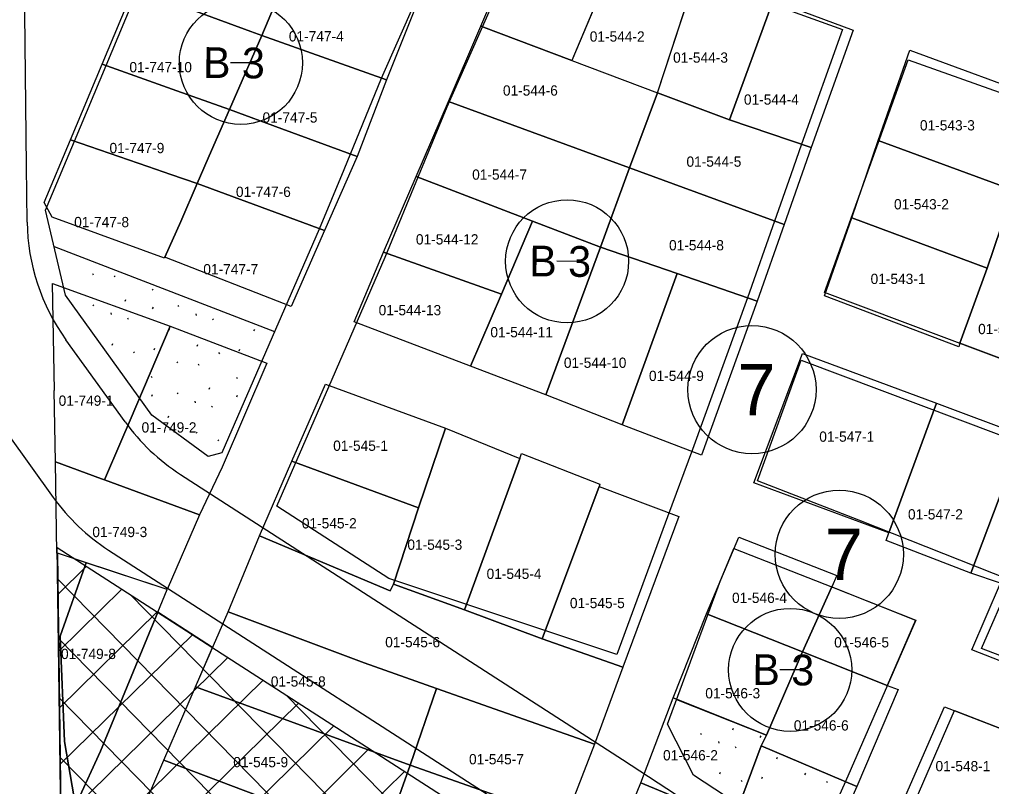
# Model space of a CAD drawing. Extents: x 413946 to 415528, y 4453939 to 4454944.
# Drawn here: x 414976 to 415070.8, y 4454313 to 4454387.8 of the extents above; entities that cross this region are included whole.
import ezdxf

# ---------------------------------------------------------------- set-up
doc = ezdxf.new("R2010")
doc.units = 0
for name, color, linetype in [('0_KADASTRO', 7, 'Continuous'), ('Level 27', 7, 'Continuous'), ('Level 28', 7, 'Continuous'), ('Level 29', 7, 'Continuous'), ('Level 32', 7, 'Continuous'), ('Level 34', 7, 'Continuous'), ('Level 41', 7, 'Continuous'), ('Level 57', 7, 'Continuous'), ('Level 58', 7, 'Continuous'), ('Level 62', 7, 'Continuous')]:
    doc.layers.add(name, color=color, linetype=linetype)

msp = doc.modelspace()

# ---------------------------------------------------------------- linework, layer by layer
at = {"layer": '0_KADASTRO'}
for p, q in [((415034.458, 4454394.677), (415029.88, 4454383.79)), ((415038.22, 4454380.65), (415041.942, 4454391.981)), ((415029.88, 4454383.79), (415038.22, 4454380.65))]:
    msp.add_line(p, q, dxfattribs=at)
for points in [[(414987.17, 4454390.84), (414989.37, 4454396.01), (414990.23, 4454398.03), (414996.58, 4454395.78), (415000.268, 4454394.467), (415002.73, 4454393.59), (414999.64, 4454386.24), (414998.58, 4454386.631)], [(415021, 4454387.15), (415025.71, 4454398.19), (415034.59, 4454394.99), (415029.88, 4454383.79)], [(414999.64, 4454386.24), (415002.73, 4454393.59), (415006.83, 4454392.099), (415014.72, 4454389.23), (415011.81, 4454381.9)], [(415038.22, 4454380.65), (415042.07, 4454392.37), (415049.51, 4454389.65), (415045.27, 4454377.99)], [(414984.08, 4454383.42), (414987.17, 4454390.84), (414998.58, 4454386.631), (414999.64, 4454386.24), (414997.73, 4454381.83), (414996.49, 4454379.01), (414994.482, 4454379.724), (414991.37, 4454380.83)], [(415045.27, 4454377.99), (415049.51, 4454389.65), (415057.33, 4454386.76), (415053.22, 4454375.29)], [(415017.85, 4454379.79), (415021, 4454387.15), (415029.88, 4454383.79), (415038.22, 4454380.65), (415035.51, 4454373.32)], [(414996.49, 4454379.01), (414997.73, 4454381.83), (414999.64, 4454386.24), (415011.81, 4454381.9), (415008.93, 4454374.42), (415001.58, 4454377.13)], [(415059.75, 4454375.97), (415062.85, 4454384.81), (415076.46, 4454379.78), (415073.1, 4454371.06)], [(414980.98, 4454376.05), (414984.08, 4454383.42), (414991.37, 4454380.83), (414994.482, 4454379.724), (414996.49, 4454379.01), (414994.746, 4454375.008), (414993.34, 4454371.78), (414990.76, 4454372.67), (414988.54, 4454373.44)], [(415014.71, 4454372.47), (415017.85, 4454379.79), (415035.51, 4454373.32), (415032.66, 4454365.59), (415026.05, 4454368.11)], [(415035.51, 4454373.32), (415038.22, 4454380.65), (415045.27, 4454377.99), (415053.22, 4454375.29), (415050.58, 4454367.8)], [(414993.34, 4454371.78), (414994.746, 4454375.008), (414996.49, 4454379.01), (415001.58, 4454377.13), (415008.93, 4454374.42), (415005.75, 4454367.21)], [(414980.98, 4454376.05), (414988.54, 4454373.44), (414990.76, 4454372.67), (414993.34, 4454371.78), (414991.73, 4454368.1), (414990.2, 4454364.59), (414990.16, 4454364.5), (414979.2, 4454368.52), (414978.43, 4454369.95)], [(415057.18, 4454368.437), (415059.75, 4454375.97), (415073.1, 4454371.06), (415071.73, 4454367.47), (415070.39, 4454363.52), (415066.463, 4454364.982)], [(415032.66, 4454365.59), (415035.51, 4454373.32), (415050.58, 4454367.8), (415047.95, 4454360.31), (415040.15, 4454363.01)], [(415011.51, 4454365.09), (415014.71, 4454372.47), (415026.05, 4454368.11), (415023.01, 4454361.01)], [(414990.2, 4454364.59), (414991.73, 4454368.1), (414993.34, 4454371.78), (415005.75, 4454367.21), (415002.52, 4454359.79)], [(415054.52, 4454360.84), (415057.18, 4454368.437), (415066.463, 4454364.982), (415070.39, 4454363.52), (415067.733, 4454356.209), (415067.61, 4454355.87)], [(415019.99, 4454353.99), (415023.01, 4454361.01), (415026.05, 4454368.11), (415032.66, 4454365.59), (415027.33, 4454351.18)], [(415067.733, 4454356.209), (415070.39, 4454363.52), (415071.73, 4454367.47), (415080.1, 4454364.35), (415076.19, 4454353.03)], [(415027.33, 4454351.18), (415032.66, 4454365.59), (415040.15, 4454363.01), (415034.8, 4454348.26)], [(415008.64, 4454358.29), (415011.51, 4454365.09), (415023.01, 4454361.01), (415019.99, 4454353.99)], [(415034.8, 4454348.26), (415040.15, 4454363.01), (415047.95, 4454360.31), (415042.51, 4454345.29)], [(414979.53, 4454344.64), (414979.406, 4454351.612), (414979.41, 4454351.61), (414979.22, 4454362.05), (414990.72, 4454357.87), (414986.79, 4454348.71), (414985.88, 4454346.58), (414984.3, 4454342.89), (414984.02, 4454342.99)], [(414984.3, 4454342.89), (414985.88, 4454346.58), (414986.79, 4454348.71), (414990.72, 4454357.87), (415000.12, 4454354.26), (414995.77, 4454344.13), (414993.57, 4454339.47)], [(415047.64, 4454342.58), (415052.38, 4454355.21), (415065.45, 4454350.36), (415060.81, 4454337.71)], [(415002.57, 4454344.72), (415005.85, 4454352.22), (415017.57, 4454347.94), (415014.91, 4454340.17)], [(415060.53, 4454336.98), (415060.81, 4454337.71), (415065.45, 4454350.36), (415073.86, 4454347.21), (415068.8, 4454333.78)], [(415012.47, 4454332.71), (415014.91, 4454340.17), (415017.57, 4454347.94), (415024.81, 4454344.97), (415019.42, 4454330.22)], [(415068.8, 4454333.78), (415073.86, 4454347.21), (415082.31, 4454344.04), (415077.81, 4454330.76), (415071.67, 4454332.82)], [(414999.41, 4454337.41), (415002.57, 4454344.72), (415014.91, 4454340.17), (415012.47, 4454332.71), (415012.15, 4454332.05)], [(415019.42, 4454330.22), (415024.81, 4454344.97), (415024.98, 4454345.44), (415032.61, 4454342.46), (415032.54, 4454342.24), (415027, 4454327.37)], [(414979.53, 4454344.64), (414984.02, 4454342.99), (414984.3, 4454342.89), (414993.57, 4454339.47), (414990.42, 4454332.19), (414981.478, 4454335.14), (414979.7, 4454335.72), (414979.64, 4454335.74)], [(415027, 4454327.37), (415032.54, 4454342.24), (415040.3, 4454339.31), (415034.85, 4454324.6)], [(414996.36, 4454330.02), (414999.41, 4454337.41), (415012.15, 4454332.05), (415012.47, 4454332.71), (415019.42, 4454330.22), (415027, 4454327.37), (415034.85, 4454324.6), (415032.1, 4454317.09), (415016.68, 4454322.52), (415009.63, 4454325.03)], [(415043.02, 4454329.81), (415046.15, 4454337.29), (415055.73, 4454333.55), (415055.236, 4454332.452), (415052.38, 4454326.1)], [(414989.502, 4454329.965), (414983.91, 4454316.41), (414981.74, 4454311.66), (414981.35, 4454311.86), (414980.41, 4454317.35), (414979.98, 4454327.63), (414982.424, 4454334.53), (414982.519, 4454334.797), (414981.478, 4454335.14), (414979.7, 4454335.72), (414980.283, 4454293.368), (414980.944, 4454292.501), (414983.97, 4454300.92), (414986.92, 4454308.2), (414990.08, 4454315.54), (414993.17, 4454322.69), (414994.838, 4454326.523)], [(414982.519, 4454334.797), (414982.424, 4454334.53), (414979.98, 4454327.63), (414980.41, 4454317.35), (414981.35, 4454311.86), (414981.74, 4454311.66), (414983.91, 4454316.41), (414989.502, 4454329.965), (414990.42, 4454332.19)], [(415052.38, 4454326.1), (415055.236, 4454332.452), (415063.41, 4454329.21), (415060.641, 4454322.842)], [(415068.89, 4454326.31), (415071.67, 4454332.82), (415077.81, 4454330.76), (415082.34, 4454329.26), (415078.96, 4454322.37)], [(414993.17, 4454322.69), (414996.36, 4454330.02), (415009.63, 4454325.03), (415016.68, 4454322.52), (415014.11, 4454315.04)], [(415039.77, 4454321.62), (415043.02, 4454329.81), (415052.38, 4454326.1), (415048.86, 4454317.98)], [(415048.34, 4454316.94), (415048.86, 4454317.98), (415052.38, 4454326.1), (415060.641, 4454322.842), (415061.71, 4454322.42), (415057.66, 4454312.98)], [(414990.08, 4454315.54), (414993.17, 4454322.69), (415014.11, 4454315.04), (415011.42, 4454307.47)], [(415014.11, 4454315.04), (415016.68, 4454322.52), (415032.1, 4454317.09), (415029.23, 4454309.72)], [(415036.62, 4454313.33), (415039.77, 4454321.62), (415048.86, 4454317.98), (415048.34, 4454316.94), (415045.61, 4454309.59)], [(415062.24, 4454311.61), (415066.22, 4454320.76), (415076.41, 4454316.82), (415072.767, 4454308.905), (415072.176, 4454307.622), (415070.53, 4454308.38), (415062.41, 4454311.52)], [(415045.61, 4454309.59), (415048.34, 4454316.94), (415057.66, 4454312.98), (415054.52, 4454305.92)], [(414986.92, 4454308.2), (414990.08, 4454315.54), (415011.42, 4454307.47), (415008.69, 4454300.43)], [(415011.42, 4454307.47), (415014.11, 4454315.04), (415029.23, 4454309.72), (415026.24, 4454302.16)], [(415033.16, 4454304.89), (415036.62, 4454313.33), (415045.61, 4454309.59), (415041.97, 4454301.21)]]:
    msp.add_lwpolyline(points, close=True, dxfattribs=at)
at = {"layer": 'Level 27'}
for p, q in [((415044.384, 4454333.069), (415045.686, 4454336.182)), ((415067.205, 4454320.379), (415076.41, 4454316.82))]:
    msp.add_line(p, q, dxfattribs=at)
for points in [[(415025.882, 4454397.772), (415056.285, 4454386.806)], [(415058.616, 4454372.562), (415062.665, 4454383.858)], [(415062.665, 4454383.858), (415095.625, 4454372.147)], [(415054.533, 4454361.17), (415058.616, 4454372.562)], [(415058.616, 4454372.562), (415058.616, 4454372.562)], [(415168.131, 4454314.139), (415132.151, 4454331.978), (415054.533, 4454361.17)], [(415052.246, 4454354.551), (415129.357, 4454325.55), (415172.245, 4454304.287)], [(415069.84, 4454326.432), (415072.72, 4454333.053), (415057.854, 4454338.947), (415047.988, 4454342.798)], [(415045.686, 4454336.182), (415055.291, 4454332.433), (415063.415, 4454329.212), (415056.562, 4454313.463), (415054.437, 4454308.684)], [(415157.413, 4454292.169), (415142.658, 4454298.522), (415096.577, 4454316.223), (415069.84, 4454326.432)]]:
    msp.add_lwpolyline(points, dxfattribs=at)
at = {"layer": 'Level 28'}
for points in [[(414988.918, 4454349.199), (414980.497, 4454360.886), (414978.546, 4454369.176)], [(414995.733, 4454345.511), (414994.406, 4454345.157), (414988.918, 4454349.199)], [(415012.042, 4454333.276), (415001.11, 4454340.327)], [(414979.692, 4454336.292), (415027.407, 4454305.517)], [(414980.283, 4454293.368), (414979.692, 4454336.292)], [(415034.252, 4454325.864), (415012.042, 4454333.276)], [(415041.743, 4454314.065), (415039.199, 4454319.063)], [(415045.891, 4454311.348), (415041.743, 4454314.065)]]:
    msp.add_lwpolyline(points, dxfattribs=at)
at = {"layer": 'Level 29'}
msp.add_line((415062.97, 4454310.644), (415067.205, 4454320.379), dxfattribs=at)
for points in [[(414980.33, 4454373.442), (414981.366, 4454375.921), (414984.466, 4454383.291), (414987.556, 4454390.711), (414990.616, 4454397.901), (414995.223, 4454408.533)], [(415015.163, 4454373.051), (415017.734, 4454379.283), (415025.882, 4454397.772)], [(415017.768, 4454396.719), (415011.295, 4454382.029), (415007.626, 4454373.136)], [(415056.285, 4454386.806), (415052.278, 4454375.625), (415051.228, 4454372.646)], [(414978.546, 4454369.176), (414980.33, 4454373.442)], [(414980.33, 4454373.442), (414980.33, 4454373.442)], [(415007.626, 4454373.136), (415005.235, 4454367.339), (414995.733, 4454345.511)], [(415007.626, 4454373.136), (415007.626, 4454373.136)], [(415007.626, 4454373.136), (415007.626, 4454373.136)], [(415007.626, 4454373.136), (415007.626, 4454373.136)], [(415006.171, 4454351.954), (415008.969, 4454358.38), (415011.68, 4454364.607), (415015.163, 4454373.051)], [(415051.228, 4454372.646), (415049.637, 4454368.132), (415047.008, 4454360.646), (415041.645, 4454345.838)], [(415051.228, 4454372.646), (415051.228, 4454372.646)], [(415051.228, 4454372.646), (415051.228, 4454372.646)], [(415051.228, 4454372.646), (415051.228, 4454372.646)], [(415047.988, 4454342.798), (415052.246, 4454354.551)], [(415001.11, 4454340.327), (415006.171, 4454351.954)], [(415041.645, 4454345.838), (415039.216, 4454339.273), (415034.252, 4454325.864)], [(415039.199, 4454319.063), (415044.384, 4454333.069)]]:
    msp.add_lwpolyline(points, dxfattribs=at)
at = {"layer": 'Level 32'}
for p, q in [((414998.599, 4454383.547), (414996.599, 4454383.567)), ((415030.416, 4454364.19), (415028.416, 4454364.21)), ((415052.173, 4454324.339), (415050.173, 4454324.359))]:
    msp.add_line(p, q, dxfattribs=at)
for centre in [(414997.599, 4454383.557), (415029.416, 4454364.2), (415051.173, 4454324.349)]:
    msp.add_circle(centre, 6, dxfattribs=at)
at = {"layer": 'Level 34'}
for p, q in [((414979.755, 4454331.713), (414982.548, 4454334.45)), ((415022.026, 4454290.044), (414979.734, 4454333.211)), ((414979.831, 4454326.187), (414985.995, 4454332.227)), ((415023.493, 4454294.263), (414986.819, 4454331.695)), ((414979.907, 4454320.662), (414989.442, 4454330.004)), ((414979.983, 4454315.137), (414992.888, 4454327.781)), ((415020.559, 4454285.826), (414979.814, 4454327.414)), ((414980.059, 4454309.612), (414996.335, 4454325.558)), ((414980.135, 4454304.086), (414999.782, 4454323.335)), ((415019.092, 4454281.608), (414979.894, 4454321.617)), ((414980.212, 4454298.561), (415003.228, 4454321.112)), ((415024.96, 4454298.481), (415002.032, 4454321.883)), ((414980.43, 4454293.175), (415006.675, 4454318.889)), ((414982.874, 4454289.97), (415010.122, 4454316.666)), ((415017.625, 4454277.389), (414979.974, 4454315.819)), ((414985.318, 4454286.764), (415013.568, 4454314.443))]:
    msp.add_line(p, q, dxfattribs=at)
at = {"layer": 'Level 41'}
for p, q in [((414983.132, 4454363.002), (414983.202, 4454362.895)), ((414985.229, 4454362.789), (414985.299, 4454362.681)), ((414988.954, 4454361.49), (414989.024, 4454361.382)), ((414983.168, 4454359.972), (414983.238, 4454359.864)), ((414986.301, 4454360.324), (414986.374, 4454360.482)), ((414991.461, 4454359.887), (414991.531, 4454359.779)), ((414984.918, 4454359.163), (414984.934, 4454359.003)), ((414988.992, 4454359.567), (414989.066, 4454359.726)), ((414993.211, 4454359.078), (414993.227, 4454358.918)), ((414986.543, 4454358.676), (414986.612, 4454358.568)), ((414994.836, 4454358.591), (414994.905, 4454358.484)), ((414990.587, 4454357.491), (414990.661, 4454357.65)), ((414998.88, 4454357.406), (414998.953, 4454357.565)), ((414985.051, 4454356.017), (414985.122, 4454356.177)), ((414993.343, 4454355.932), (414993.415, 4454356.092)), ((414987.139, 4454355.38), (414987.209, 4454355.273)), ((414989.129, 4454355.568), (414989.202, 4454355.727)), ((414995.432, 4454355.295), (414995.502, 4454355.188)), ((414997.422, 4454355.483), (414997.495, 4454355.642)), ((414991.338, 4454354.408), (414991.408, 4454354.3)), ((414993.435, 4454354.194), (414993.505, 4454354.087)), ((414988.867, 4454352.98), (414988.937, 4454352.872)), ((414997.16, 4454352.895), (414997.229, 4454352.787)), ((414991.374, 4454351.377), (414991.444, 4454351.27)), ((414994.506, 4454351.729), (414994.579, 4454351.888)), ((414988.905, 4454351.058), (414988.979, 4454351.217)), ((414993.123, 4454350.568), (414993.14, 4454350.408)), ((414997.198, 4454350.973), (414997.271, 4454351.132)), ((414994.749, 4454350.082), (414994.818, 4454349.974)), ((414990.5, 4454348.981), (414990.574, 4454349.14)), ((414993.256, 4454347.423), (414993.328, 4454347.582)), ((414995.345, 4454346.785), (414995.415, 4454346.679)), ((415042.436, 4454318.164), (415042.506, 4454318.056)), ((415045.569, 4454318.516), (415045.641, 4454318.674)), ((415044.186, 4454317.355), (415044.202, 4454317.195)), ((415048.26, 4454317.759), (415048.334, 4454317.919)), ((415045.811, 4454316.868), (415045.88, 4454316.761)), ((415049.855, 4454315.683), (415049.928, 4454315.842)), ((415044.318, 4454314.209), (415044.39, 4454314.369)), ((415046.407, 4454313.572), (415046.477, 4454313.465)), ((415048.397, 4454313.76), (415048.47, 4454313.919)), ((415052.611, 4454314.125), (415052.683, 4454314.284)), ((415054.7, 4454313.487), (415054.769, 4454313.38))]:
    msp.add_line(p, q, dxfattribs=at)
at = {"layer": 'Level 57'}
msp.add_line((414979.375, 4454365.652), (415000.886, 4454357.349), dxfattribs=at)
for points in [[(415040.083, 4454321.45), (415048.863, 4454317.985), (415048.34, 4454316.94)], [(415048.34, 4454316.94), (415056.561, 4454313.461)]]:
    msp.add_lwpolyline(points, dxfattribs=at)
at = {"layer": 'Level 58'}
for centre in [(415047.443, 4454351.686), (415055.959, 4454335.622)]:
    msp.add_circle(centre, 6.25, dxfattribs=at)
at = {"layer": 'Level 62'}
for points in [[(414976.701, 4454373.483), (414976.172, 4454421.17)], [(414976.762, 4454368.028), (414976.701, 4454373.483)], [(414986.315, 4454348.536), (414980.535, 4454356.558)], [(414970.571, 4454353.279), (414979.306, 4454341.157)], [(414991.701, 4454343.421), (415034.832, 4454315.602), (415056.343, 4454301.515), (415106.705, 4454258.385)], [(414984.692, 4454336.042), (415029.383, 4454307.217), (415050.327, 4454293.501), (415097.052, 4454253.486)]]:
    msp.add_lwpolyline(points, dxfattribs=at)
for centre, start, end in [((414996.761, 4454368.251), 180.63758, 215.77706), ((415002.541, 4454360.228), 215.77444, 237.17924), ((414995.532, 4454352.849), 215.77483, 237.1793)]:
    msp.add_arc(centre, 20, start, end, dxfattribs=at)

# ---------------------------------------------------------------- texts
at = {"layer": '0_KADASTRO'}
for s, p in [('01-747-4', (415002.28, 4454385.65)), ('01-544-2', (415031.626, 4454385.63)), ('01-544-3', (415039.753, 4454383.574)), ('01-747-10', (414986.73, 4454382.64)), ('01-544-6', (415023.159, 4454380.365)), ('01-544-4', (415046.662, 4454379.48)), ('01-747-5', (414999.714, 4454377.73)), ('01-543-3', (415063.829, 4454376.968)), ('01-747-9', (414984.787, 4454374.75)), ('01-544-5', (415041.058, 4454373.426)), ('01-544-7', (415020.156, 4454372.161)), ('01-747-6', (414997.117, 4454370.48)), ('01-543-2', (415061.297, 4454369.266)), ('01-747-8', (414981.344, 4454367.53)), ('01-544-12', (415014.672, 4454365.843)), ('01-544-8', (415039.356, 4454365.27)), ('01-747-7', (414993.936, 4454362.93)), ('01-543-1', (415059.015, 4454361.987)), ('01-544-13', (415011.035, 4454358.939)), ('01-543-5', (415069.499, 4454357.1)), ('01-544-11', (415021.934, 4454356.79)), ('01-544-10', (415029.102, 4454353.81)), ('01-544-9', (415037.398, 4454352.528)), ('01-749-1', (414979.828, 4454350.11)), ('01-749-2', (414987.915, 4454347.5)), ('01-547-1', (415054.009, 4454346.602)), ('01-545-1', (415006.601, 4454345.715)), ('01-547-2', (415062.662, 4454339.02)), ('01-545-2', (415003.546, 4454338.148)), ('01-749-3', (414983.115, 4454337.3)), ('01-545-3', (415013.839, 4454336.06)), ('01-545-4', (415021.566, 4454333.22)), ('01-546-4', (415045.502, 4454330.878)), ('01-545-5', (415029.689, 4454330.37)), ('01-545-6', (415011.676, 4454326.556)), ('01-546-5', (415055.463, 4454326.538)), ('01-749-8', (414980.06, 4454325.408)), ('01-545-8', (415000.521, 4454322.72)), ('01-546-3', (415042.893, 4454321.57)), ('01-546-6', (415051.526, 4454318.434)), ('01-546-2', (415038.773, 4454315.521)), ('01-545-9', (414996.858, 4454314.854)), ('01-545-7', (415019.849, 4454315.139)), ('01-548-1', (415065.345, 4454314.463))]:
    msp.add_text(s, height=1, dxfattribs=at).set_placement(p)
at = {"layer": 'Level 32'}
for p in [(414993.9, 4454382.095), (415025.717, 4454362.738), (415047.474, 4454322.887)]:
    msp.add_text('B 3', height=3, rotation=359.4141, dxfattribs=at).set_placement(p)
at = {"layer": 'Level 58'}
for p in [(415046.025, 4454349.187), (415054.541, 4454333.122)]:
    msp.add_text('7', height=5, dxfattribs=at).set_placement(p)

doc.saveas('drawing.dxf')
